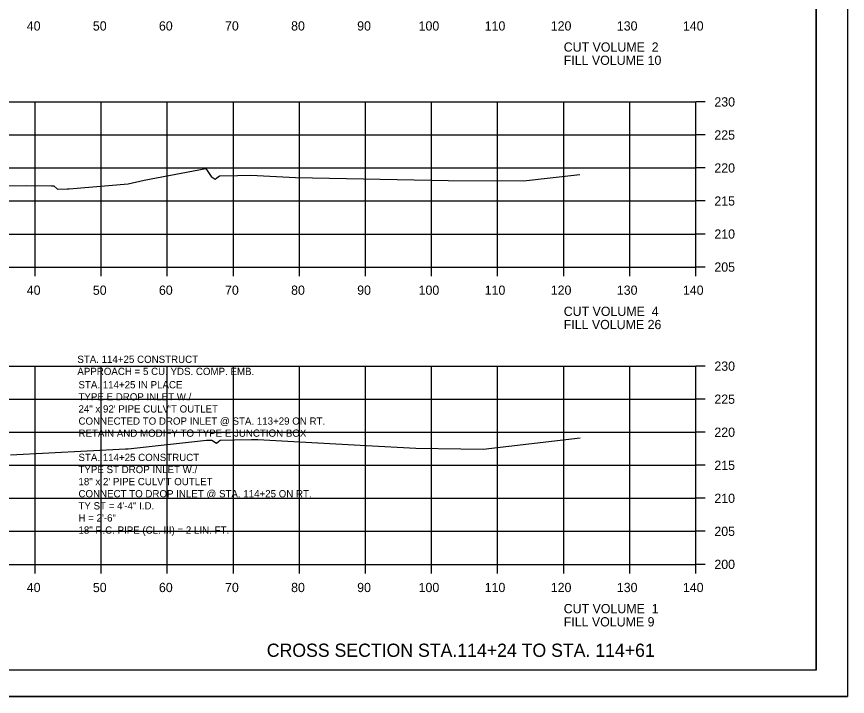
# Model space of a CAD drawing. Extents: x 1368968 to 1369915, y 377395 to 380381.
# Drawn here: x 1369789 to 1369914.7, y 378461.4 to 378564.3 of the extents above; entities that cross this region are included whole.
import ezdxf

# ---------------------------------------------------------------- set-up
doc = ezdxf.new("R2010")
doc.units = 0
for name, color, linetype in [('S_BREAKLINE_ANNOT', 7, 'Continuous'), ('S_BRIDGE', 7, 'Continuous'), ('S_BRIDGE_ANNOT', 7, 'Continuous'), ('S_CONTOUR_MINOR', 7, 'Continuous'), ('S_CTL_TABLE', 7, 'Continuous'), ('S_DITCHLINE_ANNOT', 7, 'Continuous'), ('S_DROP_INLET', 7, 'Continuous')]:
    doc.layers.add(name, color=color, linetype=linetype)

msp = doc.modelspace()

# ---------------------------------------------------------------- linework, layer by layer
at = {"layer": 'S_BREAKLINE_ANNOT'}
for p, q in [((1369891.78, 378526.37), (1369891.78, 378551.37)), ((1369893.18, 378551.37), (1369891.78, 378551.37)), ((1369893.18, 378546.37), (1369891.78, 378546.37)), ((1369893.18, 378541.37), (1369891.78, 378541.37)), ((1369893.18, 378536.37), (1369891.78, 378536.37)), ((1369893.18, 378531.37), (1369891.78, 378531.37)), ((1369611.78, 378526.37), (1369891.78, 378526.37)), ((1369791.78, 378524.97), (1369791.78, 378526.37)), ((1369801.78, 378524.97), (1369801.78, 378526.37)), ((1369811.78, 378524.97), (1369811.78, 378526.37)), ((1369821.78, 378524.97), (1369821.78, 378526.37)), ((1369831.78, 378524.97), (1369831.78, 378526.37)), ((1369841.78, 378524.97), (1369841.78, 378526.37)), ((1369851.78, 378524.97), (1369851.78, 378526.37)), ((1369861.78, 378524.97), (1369861.78, 378526.37)), ((1369871.78, 378524.97), (1369871.78, 378526.37)), ((1369881.78, 378524.97), (1369881.78, 378526.37)), ((1369891.78, 378524.97), (1369891.78, 378526.37)), ((1369893.18, 378526.37), (1369891.78, 378526.37)), ((1369891.78, 378481.37), (1369891.78, 378511.37)), ((1369893.18, 378511.37), (1369891.78, 378511.37)), ((1369893.18, 378506.37), (1369891.78, 378506.37)), ((1369893.18, 378501.37), (1369891.78, 378501.37)), ((1369893.18, 378496.37), (1369891.78, 378496.37)), ((1369893.18, 378491.37), (1369891.78, 378491.37)), ((1369893.18, 378486.37), (1369891.78, 378486.37)), ((1369611.78, 378481.37), (1369891.78, 378481.37)), ((1369791.78, 378479.97), (1369791.78, 378481.37)), ((1369801.78, 378479.97), (1369801.78, 378481.37)), ((1369811.78, 378479.97), (1369811.78, 378481.37)), ((1369821.78, 378479.97), (1369821.78, 378481.37)), ((1369831.78, 378479.97), (1369831.78, 378481.37)), ((1369841.78, 378479.97), (1369841.78, 378481.37)), ((1369851.78, 378479.97), (1369851.78, 378481.37)), ((1369861.78, 378479.97), (1369861.78, 378481.37)), ((1369871.78, 378479.97), (1369871.78, 378481.37)), ((1369881.78, 378479.97), (1369881.78, 378481.37)), ((1369891.78, 378479.97), (1369891.78, 378481.37)), ((1369893.18, 378481.37), (1369891.78, 378481.37))]:
    msp.add_line(p, q, dxfattribs=at)
at = {"layer": 'S_BRIDGE_ANNOT'}
for q in [(1369909.96, 378670.83), (1369593.78, 378465.37)]:
    msp.add_line((1369909.96, 378465.37), q, dxfattribs=at)
at = {"layer": 'S_CTL_TABLE'}
for points in [[(1369787.06, 378538.66), (1369790.52, 378538.73), (1369794.28, 378538.66), (1369794.57, 378538.67), (1369794.6, 378538.65), (1369795.19, 378538.18), (1369796.63, 378538.19), (1369796.67, 378538.19), (1369796.95, 378538.22), (1369805.84, 378538.98), (1369808.29, 378539.54), (1369817.63, 378541.27), (1369818.44, 378540.1), (1369819.04, 378539.69), (1369819.29, 378539.88), (1369819.66, 378540.17), (1369822.43, 378540.23), (1369824.42, 378540.27), (1369831.18, 378539.91), (1369854.28, 378539.45), (1369865.69, 378539.4), (1369874.22, 378540.38)], [(1369788.03, 378497.97), (1369805.48, 378498.83), (1369805.53, 378498.83), (1369805.59, 378498.84), (1369805.87, 378498.86), (1369806.33, 378498.93), (1369817.72, 378500.18), (1369818.54, 378500.19), (1369819.21, 378499.73), (1369819.51, 378499.97), (1369819.78, 378500.18), (1369821.97, 378500.23), (1369824.55, 378500.28), (1369825.48, 378500.29), (1369833.67, 378499.83), (1369841.86, 378499.37), (1369849.42, 378498.97), (1369856.21, 378498.83), (1369859.57, 378498.82), (1369874.25, 378500.52)]]:
    msp.add_lwpolyline(points, dxfattribs=at)
at = {"layer": 'S_DITCHLINE_ANNOT'}
for p, q in [((1369611.78, 378551.37), (1369891.78, 378551.37)), ((1369791.78, 378526.37), (1369791.78, 378551.37)), ((1369801.78, 378526.37), (1369801.78, 378551.37)), ((1369811.78, 378526.37), (1369811.78, 378551.37)), ((1369821.78, 378526.37), (1369821.78, 378551.37)), ((1369831.78, 378526.37), (1369831.78, 378551.37)), ((1369841.78, 378526.37), (1369841.78, 378551.37)), ((1369851.78, 378526.37), (1369851.78, 378551.37)), ((1369861.78, 378526.37), (1369861.78, 378551.37)), ((1369871.78, 378526.37), (1369871.78, 378551.37)), ((1369881.78, 378526.37), (1369881.78, 378551.37)), ((1369891.78, 378526.37), (1369891.78, 378551.37)), ((1369611.78, 378546.37), (1369891.78, 378546.37)), ((1369611.78, 378541.37), (1369891.78, 378541.37)), ((1369611.78, 378536.37), (1369891.78, 378536.37)), ((1369611.78, 378531.37), (1369891.78, 378531.37)), ((1369611.78, 378526.37), (1369891.78, 378526.37)), ((1369611.78, 378511.37), (1369891.78, 378511.37)), ((1369791.78, 378481.37), (1369791.78, 378511.37)), ((1369801.78, 378481.37), (1369801.78, 378511.37)), ((1369811.78, 378481.37), (1369811.78, 378511.37)), ((1369821.78, 378481.37), (1369821.78, 378511.37)), ((1369831.78, 378481.37), (1369831.78, 378511.37)), ((1369841.78, 378481.37), (1369841.78, 378511.37)), ((1369851.78, 378481.37), (1369851.78, 378511.37)), ((1369861.78, 378481.37), (1369861.78, 378511.37)), ((1369871.78, 378481.37), (1369871.78, 378511.37)), ((1369881.78, 378481.37), (1369881.78, 378511.37)), ((1369891.78, 378481.37), (1369891.78, 378511.37)), ((1369611.78, 378506.37), (1369891.78, 378506.37)), ((1369611.78, 378501.37), (1369891.78, 378501.37)), ((1369611.78, 378496.37), (1369891.78, 378496.37)), ((1369611.78, 378491.37), (1369891.78, 378491.37)), ((1369611.78, 378486.37), (1369891.78, 378486.37)), ((1369611.78, 378481.37), (1369891.78, 378481.37))]:
    msp.add_line(p, q, dxfattribs=at)
at = {"layer": 'S_DROP_INLET'}
msp.add_line((1369581.38, 378461.39), (1369914.71, 378461.39), dxfattribs=at)
for points in [[(1369581.37, 378674.72), (1369914.71, 378674.72), (1369914.71, 378461.38), (1369581.37, 378461.38)], [(1369827.7, 378670.83), (1369827.7, 378660.95), (1369863.43, 378660.95), (1369863.43, 378658.03), (1369886.63, 378658.03), (1369886.63, 378633.69), (1369909.96, 378633.69), (1369909.96, 378465.37), (1369593.78, 378465.37), (1369593.78, 378670.83)]]:
    msp.add_lwpolyline(points, close=True, dxfattribs=at)

# ---------------------------------------------------------------- texts
at = {"layer": 'S_BRIDGE'}
for s, p in [('40', (1369790.52, 378562.17)), ('50', (1369800.52, 378562.17)), ('60', (1369810.52, 378562.17)), ('70', (1369820.52, 378562.17)), ('80', (1369830.52, 378562.17)), ('90', (1369840.52, 378562.17)), ('100', (1369849.82, 378562.17)), ('110', (1369859.82, 378562.17)), ('120', (1369869.82, 378562.17)), ('130', (1369879.82, 378562.17)), ('140', (1369889.82, 378562.17)), ('CUT VOLUME  2', (1369871.78, 378558.97)), ('FILL VOLUME 10', (1369871.78, 378556.97)), ('230', (1369894.58, 378550.67)), ('225', (1369894.58, 378545.67)), ('220', (1369894.58, 378540.67)), ('215', (1369894.58, 378535.67)), ('210', (1369894.58, 378530.67)), ('205', (1369894.58, 378525.67)), ('40', (1369790.52, 378522.17)), ('50', (1369800.52, 378522.17)), ('60', (1369810.52, 378522.17)), ('70', (1369820.52, 378522.17)), ('80', (1369830.52, 378522.17)), ('90', (1369840.52, 378522.17)), ('100', (1369849.82, 378522.17)), ('110', (1369859.82, 378522.17)), ('120', (1369869.82, 378522.17)), ('130', (1369879.82, 378522.17)), ('140', (1369889.82, 378522.17)), ('CUT VOLUME  4', (1369871.78, 378518.97)), ('FILL VOLUME 26', (1369871.78, 378516.97)), ('230', (1369894.58, 378510.67)), ('225', (1369894.58, 378505.67)), ('220', (1369894.58, 378500.67)), ('215', (1369894.58, 378495.67)), ('210', (1369894.58, 378490.67)), ('205', (1369894.58, 378485.67)), ('200', (1369894.58, 378480.67)), ('40', (1369790.52, 378477.17)), ('50', (1369800.52, 378477.17)), ('60', (1369810.52, 378477.17)), ('70', (1369820.52, 378477.17)), ('80', (1369830.52, 378477.17)), ('90', (1369840.52, 378477.17)), ('100', (1369849.82, 378477.17)), ('110', (1369859.82, 378477.17)), ('120', (1369869.82, 378477.17)), ('130', (1369879.82, 378477.17)), ('140', (1369889.82, 378477.17)), ('CUT VOLUME  1', (1369871.78, 378473.97)), ('FILL VOLUME 9', (1369871.78, 378471.97))]:
    msp.add_text(s, height=1.4, dxfattribs=at).set_placement(p)
at = {"layer": 'S_CONTOUR_MINOR'}
for s, height, p in [('STA. 114+25 CONSTRUCT ', 1.1, (1369798.17, 378511.86)), ('APPROACH = 5 CU. YDS. COMP. EMB.', 1.1, (1369798.17, 378510.03)), ('STA. 114+25 IN PLACE', 1.1, (1369798.34, 378508.01)), ('TYPE E DROP INLET W./ ', 1.1, (1369798.34, 378506.18)), ('24" x 92\' PIPE CULV\'T OUTLET', 1.1, (1369798.34, 378504.35)), ('CONNECTED TO DROP INLET @ STA. 113+29 ON RT. ', 1.1, (1369798.34, 378502.51)), ('RETAIN AND MODIFY TO TYPE E JUNCTION BOX', 1.1, (1369798.34, 378500.68)), ('STA. 114+25 CONSTRUCT', 1.1, (1369798.34, 378497.01)), ('TYPE ST DROP INLET W./', 1.1, (1369798.34, 378495.18)), ('18" x 2\' PIPE CULV\'T OUTLET', 1.1, (1369798.34, 378493.35)), ('CONNECT TO DROP INLET @ STA. 114+25 ON RT. ', 1.1, (1369798.34, 378491.51)), ('TY ST = 4\'-4" I.D.', 1.1, (1369798.34, 378489.68)), ('H = 2\'-6"', 1.1, (1369798.34, 378487.85)), ('18" R.C. PIPE (CL. III) = 2 LIN. FT. ', 1.1, (1369798.34, 378486.01)), ('CROSS SECTION STA.114+24 TO STA. 114+61', 2, (1369826.84, 378467.37))]:
    msp.add_text(s, height=height, dxfattribs=at).set_placement(p)

doc.saveas('drawing.dxf')
